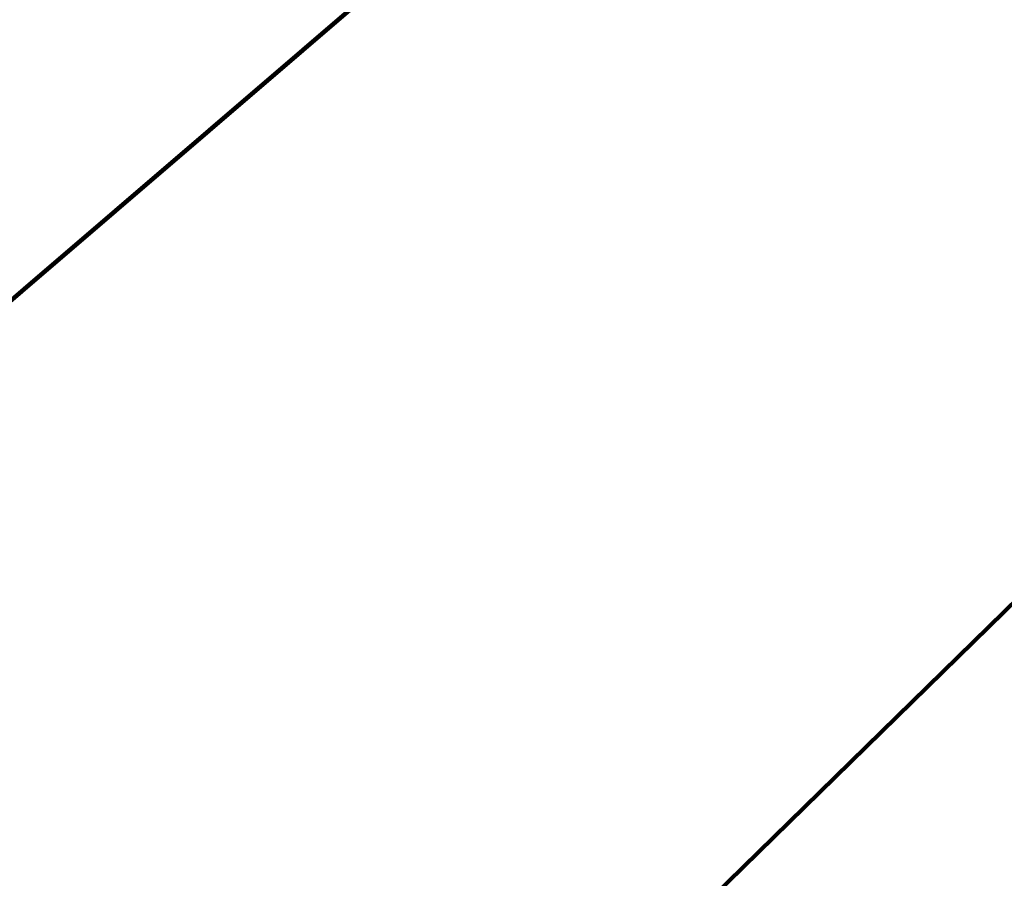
# Model space of a CAD drawing. Extents: x 152558 to 154479, y 462974 to 463683.
# Tile 442 of 638: x 154422.23 to 154430.33, y 463006.52 to 463013.58. Entities that reach past the tile are written whole.
import ezdxf
from ezdxf.lldxf.tags import DXFTag

# ---------------------------------------------------------------- set-up
doc = ezdxf.new("R2010")
doc.units = 0
doc.header["$LTSCALE"] = 0.2
for name, color, linetype, lineweight in [('B-RO-KL-DATA_KABELBED_KPN BV-G', 90, 'CONTINUOUS', 100), ('B-RO-KL-ET_LS_500 V_PRORAIL-G', 190, 'KL-LS-N', 18), ('B-RO-KL-ET_LS_KABELBED_PRORAIL-G', 190, 'CONTINUOUS', 100), ('B-RO-KL-ET_LS_MANTELBUIS_PRORAIL-G', 190, 'CONTINUOUS', 100), ('B-RO-KL-ET_MS_3 KV_PRORAIL-G', 130, 'KL-MS-N', 18), ('B-RO-KL-ET_MS_KABELBED_PRORAIL-G', 130, 'CONTINUOUS', 100), ('B-RO-KL-ET_MS_MANTELBUIS_PRORAIL-G', 130, 'CONTINUOUS', 100)]:
    doc.layers.add(name, color=color, linetype=linetype, lineweight=lineweight)
tags = doc.linetypes.add('KL-LS-N', pattern='A,4,-1,[103,NLCS.SHX,S=0.75,R=0,X=0,Y=0],-1,4,-1,["L",Standard,S=1,R=0,X=0,Y=-0.5],-2', length=13).pattern_tags.tags
tags[18] = DXFTag(74, 10)
tags = doc.linetypes.add('KL-MS-N', pattern='A,4,-1,[103,NLCS.SHX,S=0.75,R=0,X=0,Y=0],-1,4,-1,["M",Standard,S=1,R=0,X=0,Y=-0.5],-2', length=13).pattern_tags.tags
tags[18] = DXFTag(74, 10)

msp = doc.modelspace()

# ---------------------------------------------------------------- linework, layer by layer
at = {"layer": 'B-RO-KL-DATA_KABELBED_KPN BV-G', "flags": 128}
msp.add_lwpolyline([(154428.667, 462988.099), (154418.198, 463000), (154415.195, 463003.414), (154414.269, 463004.464), (154417.214, 463007.03), (154417.664, 463007.422), (154439.094, 463025.799), (154444.487, 463030.424)], dxfattribs=at)
at = {"layer": 'B-RO-KL-ET_LS_500 V_PRORAIL-G', "flags": 128}
msp.add_lwpolyline([(154456.6922, 463035.6155), (154453.863, 463032.611), (154446.922, 463025.242), (154443.451, 463021.557), (154434.615, 463012.913), (154425.78, 463004.27), (154422.994, 463001.808)], dxfattribs=at)
msp.add_lwpolyline([(154456.6922, 463035.6155), (154453.863, 463032.611), (154446.922, 463025.242), (154443.451, 463021.557), (154434.615, 463012.913), (154425.78, 463004.27), (154422.994, 463001.808)], dxfattribs=at)
msp.add_lwpolyline([(154456.6922, 463035.6155), (154453.863, 463032.611), (154446.922, 463025.242), (154443.451, 463021.557), (154434.615, 463012.913), (154425.78, 463004.27), (154422.994, 463001.808)], dxfattribs=at)
msp.add_lwpolyline([(154456.6922, 463035.6155), (154453.863, 463032.611), (154446.922, 463025.242), (154443.451, 463021.557), (154434.615, 463012.913), (154425.78, 463004.27), (154422.994, 463001.808)], dxfattribs=at)
at = {"layer": 'B-RO-KL-ET_LS_KABELBED_PRORAIL-G', "flags": 128}
msp.add_lwpolyline([(154456.6922, 463035.6155), (154453.863, 463032.611), (154446.922, 463025.242), (154443.451, 463021.557), (154434.615, 463012.913), (154425.78, 463004.27), (154422.994, 463001.808)], dxfattribs=at)
at = {"layer": 'B-RO-KL-ET_LS_MANTELBUIS_PRORAIL-G', "flags": 128}
msp.add_lwpolyline([(154456.6922, 463035.6155), (154453.863, 463032.611), (154446.922, 463025.242), (154443.451, 463021.557), (154434.615, 463012.913), (154425.78, 463004.27), (154422.994, 463001.808)], dxfattribs=at)
at = {"layer": 'B-RO-KL-ET_MS_3 KV_PRORAIL-G', "flags": 128}
msp.add_lwpolyline([(154456.6922, 463035.6155), (154453.863, 463032.611), (154446.922, 463025.242), (154443.451, 463021.557), (154434.615, 463012.913), (154425.78, 463004.27), (154422.994, 463001.808)], dxfattribs=at)
msp.add_lwpolyline([(154456.6922, 463035.6155), (154453.863, 463032.611), (154446.922, 463025.242), (154443.451, 463021.557), (154434.615, 463012.913), (154425.78, 463004.27), (154422.994, 463001.808)], dxfattribs=at)
at = {"layer": 'B-RO-KL-ET_MS_KABELBED_PRORAIL-G', "flags": 128}
msp.add_lwpolyline([(154456.6922, 463035.6155), (154453.863, 463032.611), (154446.922, 463025.242), (154443.451, 463021.557), (154434.615, 463012.913), (154425.78, 463004.27), (154422.994, 463001.808)], dxfattribs=at)
at = {"layer": 'B-RO-KL-ET_MS_MANTELBUIS_PRORAIL-G', "flags": 128}
msp.add_lwpolyline([(154456.6922, 463035.6155), (154453.863, 463032.611), (154446.922, 463025.242), (154443.451, 463021.557), (154434.615, 463012.913), (154425.78, 463004.27), (154422.994, 463001.808)], dxfattribs=at)

doc.saveas('drawing.dxf')
